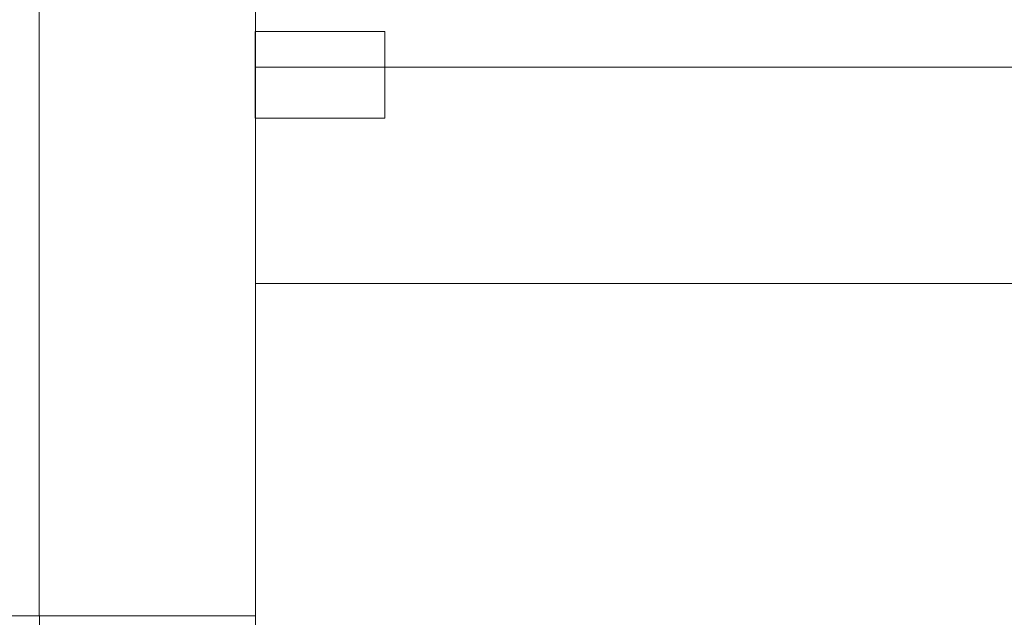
# Model space of a CAD drawing. Header units: millimetres. Extents: x -261 to 187, y -214 to 106.
# Tile 501 of 656: x -218.83 to -216.55, y 2.94 to 4.33. Entities that reach past the tile are written whole.
import ezdxf

# ---------------------------------------------------------------- set-up
doc = ezdxf.new("R2010")
doc.units = ezdxf.units.MM
doc.header["$LTSCALE"] = 0.005
doc.header["$MEASUREMENT"] = 0
for name, color, linetype, lineweight in [('IFC-Laje-Contorno', 9, 'Continuous', 5), ('IFC-Parede padrão-Contorno', 9, 'Continuous', 5), ('IFC-Pilar-Contorno', 9, 'Continuous', 5)]:
    doc.layers.add(name, color=color, linetype=linetype, lineweight=lineweight)

msp = doc.modelspace()

# ---------------------------------------------------------------- linework, layer by layer
at = {"layer": 'IFC-Laje-Contorno', "lineweight": 5}
for p, q in [((-220.2865, 2.9441), (-218.7843, 2.9441)), ((-218.7837, 1.4366), (-218.7837, 2.9441)), ((-218.2834, 1.4366), (-218.2834, 2.9441))]:
    msp.add_line(p, q, dxfattribs=at)
at = {"layer": 'IFC-Parede padrão-Contorno', "lineweight": 5}
for p, q in [((-218.2834, 4.1239), (-218.2834, 4.541)), ((-218.7843, 4.2857), (-218.7843, 4.395)), ((-218.7843, 3.8124), (-218.7843, 4.2857)), ((-218.2834, 4.1149), (-218.2834, 4.2152)), ((-218.2834, 4.2152), (-215.2457, 4.2152)), ((-218.2834, 3.7834), (-218.2834, 4.1239)), ((-218.2834, 3.7143), (-218.2834, 4.1149)), ((-218.7843, 3.7834), (-218.7843, 3.8124)), ((-218.7843, 2.9441), (-218.7843, 3.7834)), ((-218.2834, 2.9441), (-218.2834, 3.7834)), ((-218.2834, 3.7143), (-215.2457, 3.7143)), ((-218.7843, 2.9441), (-218.6648, 2.9441)), ((-218.6648, 2.9441), (-218.2834, 2.9441))]:
    msp.add_line(p, q, dxfattribs=at)
at = {"layer": 'IFC-Pilar-Contorno', "lineweight": 5}
for p, q in [((-218.2848, 4.17), (-218.2848, 4.2976)), ((-218.2848, 4.2976), (-218.269, 4.2976)), ((-218.269, 4.2976), (-218.1757, 4.2976)), ((-218.1757, 4.2976), (-217.9842, 4.2976)), ((-217.9842, 4.2871), (-217.9842, 4.2976)), ((-217.9842, 4.2249), (-217.9842, 4.2871)), ((-217.9842, 4.0972), (-217.9842, 4.2249)), ((-218.2848, 4.1077), (-218.2848, 4.17)), ((-218.2848, 4.0972), (-218.2848, 4.1077)), ((-218.2848, 4.0972), (-218.0932, 4.0972)), ((-218.0932, 4.0972), (-218.0775, 4.0972)), ((-218.0775, 4.0972), (-217.9842, 4.0972))]:
    msp.add_line(p, q, dxfattribs=at)

doc.saveas('drawing.dxf')
